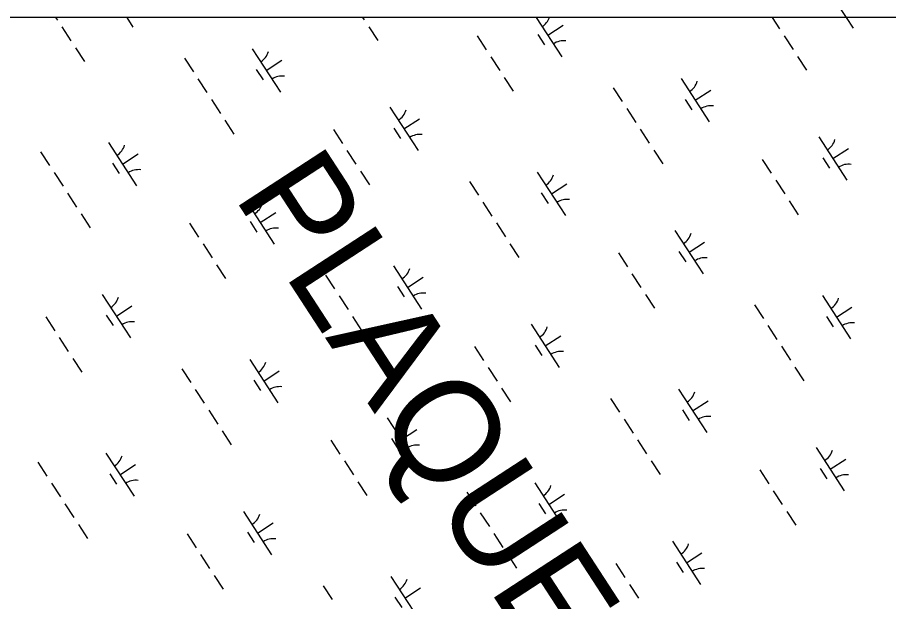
# Model space of a CAD drawing. Extents: x 3953924 to 3974542, y 193747 to 216192.
# Drawn here: x 3963654 to 3964499, y 211572 to 212138 of the extents above; entities that cross this region are included whole.
import ezdxf

# ---------------------------------------------------------------- set-up
doc = ezdxf.new("R2010")
doc.units = 0
doc.layers.add('V-TOPO-GNAM-IDEN', color=7, linetype='Continuous')
doc.layers.add('V-WETL-SWMP', color=7, linetype='Continuous')

msp = doc.modelspace()

# ---------------------------------------------------------------- linework, layer by layer
at = {"layer": 'V-WETL-SWMP'}
for p, q in [((3964437.17, 212169.36), (3964457.66, 212137.89)), ((3965297.99, 212137.89), (3962936, 212137.89)), ((3963691.47, 212137.89), (3963693.14, 212135.32)), ((3963760.33, 212137.89), (3963766.44, 212128.5)), ((3963989.08, 212137.89), (3963990.55, 212135.62)), ((3964157.28, 212137.89), (3964182.16, 212099.67)), ((3964386.03, 212137.89), (3964393.18, 212126.91)), ((3964457.66, 212137.89), (3964464.45, 212127.46)), ((3963697.5, 212128.61), (3963706.23, 212115.21)), ((3963994.92, 212128.92), (3964003.65, 212115.51)), ((3964168.52, 212120.62), (3964183.6, 212130.44)), ((3964100.12, 212119.9), (3964108.85, 212106.49)), ((3964158.78, 212121.44), (3964165.33, 212111.39)), ((3964397.54, 212120.2), (3964406.27, 212106.79)), ((3963710.59, 212108.5), (3963719.32, 212095.09)), ((3963882.05, 212107.45), (3963909.33, 212065.54)), ((3963816.23, 212098.52), (3963824.96, 212085.11)), ((3963895.69, 212086.5), (3963910.78, 212096.32)), ((3964113.22, 212099.78), (3964121.95, 212086.37)), ((3964410.63, 212100.09), (3964419.36, 212086.68)), ((3963885.95, 212087.31), (3963892.5, 212077.26)), ((3963829.33, 212078.4), (3963838.06, 212064.99)), ((3964126.31, 212079.67), (3964135.04, 212066.26)), ((3964297.77, 212078.62), (3964325.05, 212036.71)), ((3964231.95, 212069.68), (3964240.68, 212056.28)), ((3964311.41, 212057.66), (3964326.49, 212067.48)), ((3963842.42, 212058.29), (3963851.15, 212044.88)), ((3964015.48, 212050.83), (3964042.75, 212008.93)), ((3964301.67, 212058.48), (3964308.22, 212048.43)), ((3964245.04, 212049.57), (3964253.77, 212036.16)), ((3963855.51, 212038.17), (3963864.24, 212024.76)), ((3964029.11, 212029.88), (3964044.2, 212039.7)), ((3963960.72, 212029.15), (3963969.45, 212015.74)), ((3964019.37, 212030.7), (3964025.92, 212020.64)), ((3964258.14, 212029.46), (3964266.86, 212016.05)), ((3963742.65, 212016.7), (3963769.93, 211974.8)), ((3964431.19, 212022), (3964458.47, 211980.1)), ((3963973.81, 212009.04), (3963982.54, 211995.63)), ((3964271.23, 212009.34), (3964279.96, 211995.93)), ((3964444.83, 212001.05), (3964459.92, 212010.87)), ((3963676.83, 212007.77), (3963685.56, 211994.36)), ((3963756.29, 211995.75), (3963771.37, 212005.57)), ((3964376.44, 212000.32), (3964385.16, 211986.91)), ((3964435.09, 212001.87), (3964441.64, 211991.81)), ((3963746.55, 211996.57), (3963753.1, 211986.51)), ((3963689.92, 211987.66), (3963698.65, 211974.25)), ((3963986.91, 211988.93), (3963995.63, 211975.52)), ((3964158.37, 211987.87), (3964185.64, 211945.97)), ((3964092.55, 211978.94), (3964101.27, 211965.53)), ((3964172, 211966.92), (3964187.09, 211976.74)), ((3964389.53, 211980.21), (3964398.26, 211966.8)), ((3963703.02, 211967.54), (3963711.75, 211954.13)), ((3964162.26, 211967.74), (3964168.81, 211957.68)), ((3963876.07, 211960.09), (3963903.35, 211918.18)), ((3964105.64, 211958.83), (3964114.37, 211945.42)), ((3964402.62, 211960.09), (3964411.35, 211946.69)), ((3963889.71, 211939.13), (3963904.8, 211948.95)), ((3963716.11, 211947.43), (3963724.84, 211934.02)), ((3963821.32, 211938.41), (3963830.04, 211925)), ((3963879.97, 211939.95), (3963886.52, 211929.9)), ((3964118.73, 211938.71), (3964127.46, 211925.3)), ((3964291.79, 211931.26), (3964319.06, 211889.35)), ((3963834.41, 211918.29), (3963843.14, 211904.89)), ((3964131.82, 211918.6), (3964140.55, 211905.19)), ((3964305.43, 211910.3), (3964320.51, 211920.12)), ((3964237.03, 211909.58), (3964245.76, 211896.17)), ((3964295.69, 211911.12), (3964302.23, 211901.07)), ((3963847.5, 211898.18), (3963856.23, 211884.77)), ((3964018.96, 211897.13), (3964046.24, 211855.22)), ((3963953.14, 211888.2), (3963961.87, 211874.79)), ((3964032.6, 211876.18), (3964047.69, 211886)), ((3964250.12, 211889.46), (3964258.85, 211876.05)), ((3964022.86, 211876.99), (3964029.41, 211866.94)), ((3963736.67, 211869.34), (3963763.94, 211827.44)), ((3963966.23, 211868.08), (3963974.96, 211854.67)), ((3964263.22, 211869.35), (3964271.95, 211855.94)), ((3964434.68, 211868.3), (3964461.95, 211826.39)), ((3963750.31, 211848.39), (3963765.39, 211858.21)), ((3964368.86, 211859.36), (3964377.59, 211845.96)), ((3964448.32, 211847.34), (3964463.4, 211857.16)), ((3963681.91, 211847.66), (3963690.64, 211834.25)), ((3963740.57, 211849.21), (3963747.11, 211839.15)), ((3963979.33, 211847.97), (3963988.06, 211834.56)), ((3964438.58, 211848.16), (3964445.12, 211838.11)), ((3964152.38, 211840.51), (3964179.66, 211798.61)), ((3964381.95, 211839.25), (3964390.68, 211825.84)), ((3963695, 211827.55), (3963703.73, 211814.14)), ((3963992.42, 211827.85), (3964001.15, 211814.44)), ((3964166.02, 211819.56), (3964181.11, 211829.38)), ((3964097.63, 211818.83), (3964106.36, 211805.42)), ((3964156.28, 211820.38), (3964162.83, 211810.32)), ((3964395.04, 211819.14), (3964403.77, 211805.73)), ((3963708.1, 211807.44), (3963716.83, 211794.03)), ((3963879.56, 211806.38), (3963906.83, 211764.48)), ((3963813.74, 211797.45), (3963822.47, 211784.04)), ((3964110.72, 211798.72), (3964119.45, 211785.31)), ((3964408.14, 211799.02), (3964416.86, 211785.61)), ((3963893.2, 211785.43), (3963908.28, 211795.25)), ((3963883.46, 211786.25), (3963890, 211776.19)), ((3963826.83, 211777.34), (3963835.56, 211763.93)), ((3964123.81, 211778.61), (3964132.54, 211765.2)), ((3964295.27, 211777.55), (3964322.55, 211735.65)), ((3964229.45, 211768.62), (3964238.18, 211755.21)), ((3964308.91, 211756.6), (3964324, 211766.42)), ((3963839.92, 211757.22), (3963848.65, 211743.81)), ((3964299.17, 211757.42), (3964305.72, 211747.36)), ((3964012.98, 211749.77), (3964040.26, 211707.86)), ((3964242.55, 211748.51), (3964251.27, 211735.1)), ((3964026.62, 211728.81), (3964041.7, 211738.63)), ((3963853.02, 211737.11), (3963861.74, 211723.7)), ((3964016.88, 211729.63), (3964023.42, 211719.58)), ((3963958.22, 211728.09), (3963966.95, 211714.68)), ((3964255.64, 211728.39), (3964264.37, 211714.98)), ((3964428.69, 211720.94), (3964455.97, 211679.03)), ((3963740.15, 211715.64), (3963767.43, 211673.73)), ((3963674.33, 211706.71), (3963683.06, 211693.3)), ((3963753.79, 211694.69), (3963768.88, 211704.51)), ((3963971.32, 211707.97), (3963980.04, 211694.57)), ((3964268.73, 211708.28), (3964277.46, 211694.87)), ((3964442.33, 211699.98), (3964457.42, 211709.8)), ((3964373.94, 211699.26), (3964382.67, 211685.85)), ((3964432.59, 211700.8), (3964439.14, 211690.75)), ((3963744.05, 211695.51), (3963750.6, 211685.45)), ((3963984.41, 211687.86), (3963993.14, 211674.45)), ((3963687.43, 211686.59), (3963696.15, 211673.18)), ((3964155.87, 211686.81), (3964183.15, 211644.9)), ((3964387.03, 211679.14), (3964395.76, 211665.73)), ((3964090.05, 211677.88), (3964098.78, 211664.47)), ((3964169.51, 211665.86), (3964184.59, 211675.68)), ((3963700.52, 211666.48), (3963709.25, 211653.07)), ((3964159.77, 211666.67), (3964166.31, 211656.62)), ((3963873.57, 211659.02), (3963900.85, 211617.12)), ((3964103.14, 211657.76), (3964111.87, 211644.35)), ((3964400.12, 211659.03), (3964408.85, 211645.62)), ((3963713.61, 211646.36), (3963722.34, 211632.95)), ((3963887.21, 211638.07), (3963902.3, 211647.89)), ((3963818.82, 211637.34), (3963827.55, 211623.94)), ((3963877.47, 211638.89), (3963884.02, 211628.83)), ((3964116.23, 211637.65), (3964124.96, 211624.24)), ((3964289.29, 211630.19), (3964316.57, 211588.29)), ((3963831.91, 211617.23), (3963840.64, 211603.82)), ((3964129.33, 211617.53), (3964138.06, 211604.12)), ((3964302.93, 211609.24), (3964318.01, 211619.06)), ((3964234.53, 211608.51), (3964243.26, 211595.1)), ((3964293.19, 211610.06), (3964299.73, 211600)), ((3963845, 211597.12), (3963853.73, 211583.71)), ((3964016.46, 211596.06), (3964043.74, 211554.16)), ((3963950.64, 211587.13), (3963959.37, 211573.72)), ((3964247.63, 211588.4), (3964256.36, 211574.99)), ((3964030.1, 211575.11), (3964045.19, 211584.93)), ((3964020.36, 211575.93), (3964026.91, 211565.87))]:
    msp.add_line(p, q, dxfattribs=at)
for centre, start, end in [((3964153.65, 212143.9), 302.29009, 340.04219), ((3964183.79, 212097.6), 82.29009, 123.83375), ((3963880.82, 212109.77), 302.29009, 343.83375), ((3963910.96, 212063.48), 82.29009, 123.83375), ((3964296.54, 212080.94), 302.29009, 343.83375), ((3964326.68, 212034.64), 82.29009, 123.83375), ((3964014.24, 212053.16), 302.29009, 343.83375), ((3964044.38, 212006.86), 82.29009, 123.83375), ((3964429.96, 212024.33), 302.29009, 343.83375), ((3963741.42, 212019.03), 302.29009, 343.83375), ((3964460.1, 211978.03), 82.29009, 123.83375), ((3963771.56, 211972.73), 82.29009, 123.83375), ((3964157.13, 211990.2), 302.29009, 343.83375), ((3963874.84, 211962.41), 302.29009, 343.83375), ((3964187.27, 211943.9), 82.29009, 123.83375), ((3963904.98, 211916.12), 82.29009, 123.83375), ((3964290.56, 211933.58), 302.29009, 343.83375), ((3964320.69, 211887.28), 82.29009, 123.83375), ((3964017.73, 211899.45), 302.29009, 343.83375), ((3963735.44, 211871.67), 302.29009, 343.83375), ((3964047.87, 211853.16), 82.29009, 123.83375), ((3964433.45, 211870.62), 302.29009, 343.83375), ((3963765.57, 211825.37), 82.29009, 123.83375), ((3964463.58, 211824.33), 82.29009, 123.83375), ((3964151.15, 211842.84), 302.29009, 343.83375), ((3964181.29, 211796.54), 82.29009, 123.83375), ((3963878.33, 211808.71), 302.29009, 343.83375), ((3963908.46, 211762.41), 82.29009, 123.83375), ((3964294.04, 211779.88), 302.29009, 343.83375), ((3964011.75, 211752.09), 302.29009, 343.83375), ((3964324.18, 211733.58), 82.29009, 123.83375), ((3964041.88, 211705.8), 82.29009, 123.83375), ((3963738.92, 211717.96), 302.29009, 343.83375), ((3964427.46, 211723.26), 302.29009, 343.83375), ((3963769.06, 211671.67), 82.29009, 123.83375), ((3964457.6, 211676.96), 82.29009, 123.83375), ((3964154.64, 211689.13), 302.29009, 343.83375), ((3963872.34, 211661.35), 302.29009, 343.83375), ((3964184.77, 211642.84), 82.29009, 123.83375), ((3963902.48, 211615.05), 82.29009, 123.83375), ((3964288.06, 211632.52), 302.29009, 343.83375), ((3964318.2, 211586.22), 82.29009, 123.83375), ((3964015.23, 211598.39), 302.29009, 343.83375)]:
    msp.add_arc(centre, 17.62, start, end, dxfattribs=at)

# ---------------------------------------------------------------- texts
at = {"layer": 'V-TOPO-GNAM-IDEN'}
msp.add_text('PLAQUEMINES', height=99.9998, rotation=303.0573, dxfattribs=at).set_placement((3963863.17, 211964.81))

doc.saveas('drawing.dxf')
